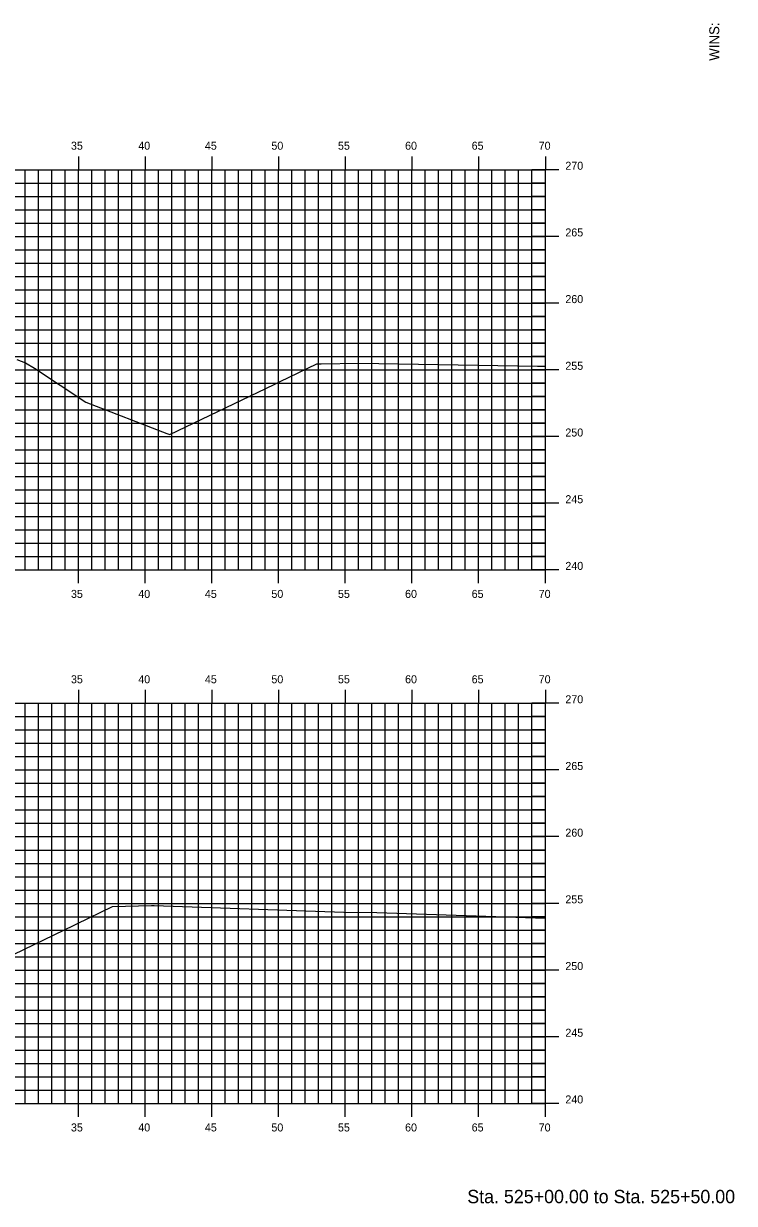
# Model space of a CAD drawing. Extents: x 1170543 to 1177585, y 609599 to 610623.
# Drawn here: x 1175757.8 to 1175811, y 610270.3 to 610358.8 of the extents above; entities that cross this region are included whole.
import ezdxf

# ---------------------------------------------------------------- set-up
doc = ezdxf.new("R2010")
doc.units = 0
for name, color, linetype in [('BORDER', 7, 'Continuous'), ('D_Roadway_Centerline', 7, 'Continuous'), ('H_V ANNOTATION', 7, 'Continuous'), ('MAJOR', 7, 'Continuous'), ('MINOR', 7, 'Continuous'), ('S_Roadway_Centerline', 7, 'Continuous')]:
    doc.layers.add(name, color=color, linetype=linetype)

msp = doc.modelspace()

# ---------------------------------------------------------------- linework, layer by layer
at = {"layer": 'MAJOR'}
for p, q in [((1175761.872, 610348.803), (1175761.872, 610347.801)), ((1175766.872, 610348.803), (1175766.872, 610347.801)), ((1175771.872, 610348.803), (1175771.872, 610347.801)), ((1175776.872, 610348.803), (1175776.872, 610347.801)), ((1175781.872, 610348.803), (1175781.872, 610347.801)), ((1175786.872, 610348.803), (1175786.872, 610347.801)), ((1175791.872, 610348.803), (1175791.872, 610347.801)), ((1175796.872, 610348.803), (1175796.872, 610347.801)), ((1175656.872, 610347.801), (1175796.872, 610347.801)), ((1175656.872, 610347.801), (1175796.872, 610347.801)), ((1175761.872, 610317.801), (1175761.872, 610347.801)), ((1175766.872, 610317.801), (1175766.872, 610347.801)), ((1175771.872, 610317.801), (1175771.872, 610347.801)), ((1175776.872, 610317.801), (1175776.872, 610347.801)), ((1175781.872, 610317.801), (1175781.872, 610347.801)), ((1175786.872, 610317.801), (1175786.872, 610347.801)), ((1175791.872, 610317.801), (1175791.872, 610347.801)), ((1175797.874, 610347.801), (1175795.87, 610347.801)), ((1175796.872, 610317.801), (1175796.872, 610347.801)), ((1175796.872, 610317.801), (1175796.872, 610347.801)), ((1175656.872, 610342.801), (1175796.872, 610342.801)), ((1175797.874, 610342.801), (1175795.87, 610342.801)), ((1175656.872, 610337.801), (1175796.872, 610337.801)), ((1175797.874, 610337.801), (1175795.87, 610337.801)), ((1175656.872, 610332.801), (1175796.872, 610332.801)), ((1175797.874, 610332.801), (1175795.87, 610332.801)), ((1175656.872, 610327.801), (1175796.872, 610327.801)), ((1175797.874, 610327.801), (1175795.87, 610327.801)), ((1175656.872, 610322.801), (1175796.872, 610322.801)), ((1175797.874, 610322.801), (1175795.87, 610322.801)), ((1175656.872, 610317.801), (1175796.872, 610317.801)), ((1175656.872, 610317.801), (1175796.872, 610317.801)), ((1175761.872, 610316.799), (1175761.872, 610317.801)), ((1175766.872, 610316.799), (1175766.872, 610317.801)), ((1175771.872, 610316.799), (1175771.872, 610317.801)), ((1175776.872, 610316.799), (1175776.872, 610317.801)), ((1175781.872, 610316.799), (1175781.872, 610317.801)), ((1175786.872, 610316.799), (1175786.872, 610317.801)), ((1175791.872, 610316.799), (1175791.872, 610317.801)), ((1175797.874, 610317.801), (1175795.87, 610317.801)), ((1175796.872, 610316.799), (1175796.872, 610317.801)), ((1175761.872, 610308.803), (1175761.872, 610307.801)), ((1175766.872, 610308.803), (1175766.872, 610307.801)), ((1175771.872, 610308.803), (1175771.872, 610307.801)), ((1175776.872, 610308.803), (1175776.872, 610307.801)), ((1175781.872, 610308.803), (1175781.872, 610307.801)), ((1175786.872, 610308.803), (1175786.872, 610307.801)), ((1175791.872, 610308.803), (1175791.872, 610307.801)), ((1175796.872, 610308.803), (1175796.872, 610307.801)), ((1175656.872, 610307.801), (1175796.872, 610307.801)), ((1175656.872, 610307.801), (1175796.872, 610307.801)), ((1175761.872, 610277.801), (1175761.872, 610307.801)), ((1175766.872, 610277.801), (1175766.872, 610307.801)), ((1175771.872, 610277.801), (1175771.872, 610307.801)), ((1175776.872, 610277.801), (1175776.872, 610307.801)), ((1175781.872, 610277.801), (1175781.872, 610307.801)), ((1175786.872, 610277.801), (1175786.872, 610307.801)), ((1175791.872, 610277.801), (1175791.872, 610307.801)), ((1175797.874, 610307.801), (1175795.87, 610307.801)), ((1175796.872, 610277.801), (1175796.872, 610307.801)), ((1175796.872, 610277.801), (1175796.872, 610307.801)), ((1175656.872, 610302.801), (1175796.872, 610302.801)), ((1175797.874, 610302.801), (1175795.87, 610302.801)), ((1175656.872, 610297.801), (1175796.872, 610297.801)), ((1175797.874, 610297.801), (1175795.87, 610297.801)), ((1175656.872, 610292.801), (1175796.872, 610292.801)), ((1175797.874, 610292.801), (1175795.87, 610292.801)), ((1175656.872, 610287.801), (1175796.872, 610287.801)), ((1175797.874, 610287.801), (1175795.87, 610287.801)), ((1175656.872, 610282.801), (1175796.872, 610282.801)), ((1175797.874, 610282.801), (1175795.87, 610282.801)), ((1175656.872, 610277.801), (1175796.872, 610277.801)), ((1175656.872, 610277.801), (1175796.872, 610277.801)), ((1175761.872, 610276.799), (1175761.872, 610277.801)), ((1175766.872, 610276.799), (1175766.872, 610277.801)), ((1175771.872, 610276.799), (1175771.872, 610277.801)), ((1175776.872, 610276.799), (1175776.872, 610277.801)), ((1175781.872, 610276.799), (1175781.872, 610277.801)), ((1175786.872, 610276.799), (1175786.872, 610277.801)), ((1175791.872, 610276.799), (1175791.872, 610277.801)), ((1175797.874, 610277.801), (1175795.87, 610277.801)), ((1175796.872, 610276.799), (1175796.872, 610277.801))]:
    msp.add_line(p, q, dxfattribs=at)
at = {"layer": 'MINOR'}
for p, q in [((1175757.872, 610317.801), (1175757.872, 610347.801)), ((1175758.872, 610317.801), (1175758.872, 610347.801)), ((1175759.872, 610317.801), (1175759.872, 610347.801)), ((1175760.872, 610317.801), (1175760.872, 610347.801)), ((1175762.872, 610317.801), (1175762.872, 610347.801)), ((1175763.872, 610317.801), (1175763.872, 610347.801)), ((1175764.872, 610317.801), (1175764.872, 610347.801)), ((1175765.872, 610317.801), (1175765.872, 610347.801)), ((1175767.872, 610317.801), (1175767.872, 610347.801)), ((1175768.872, 610317.801), (1175768.872, 610347.801)), ((1175769.872, 610317.801), (1175769.872, 610347.801)), ((1175770.872, 610317.801), (1175770.872, 610347.801)), ((1175772.872, 610317.801), (1175772.872, 610347.801)), ((1175773.872, 610317.801), (1175773.872, 610347.801)), ((1175774.872, 610317.801), (1175774.872, 610347.801)), ((1175775.872, 610317.801), (1175775.872, 610347.801)), ((1175777.872, 610317.801), (1175777.872, 610347.801)), ((1175778.872, 610317.801), (1175778.872, 610347.801)), ((1175779.872, 610317.801), (1175779.872, 610347.801)), ((1175780.872, 610317.801), (1175780.872, 610347.801)), ((1175782.872, 610317.801), (1175782.872, 610347.801)), ((1175783.872, 610317.801), (1175783.872, 610347.801)), ((1175784.872, 610317.801), (1175784.872, 610347.801)), ((1175785.872, 610317.801), (1175785.872, 610347.801)), ((1175787.872, 610317.801), (1175787.872, 610347.801)), ((1175788.872, 610317.801), (1175788.872, 610347.801)), ((1175789.872, 610317.801), (1175789.872, 610347.801)), ((1175790.872, 610317.801), (1175790.872, 610347.801)), ((1175792.872, 610317.801), (1175792.872, 610347.801)), ((1175793.872, 610317.801), (1175793.872, 610347.801)), ((1175794.872, 610317.801), (1175794.872, 610347.801)), ((1175795.872, 610317.801), (1175795.872, 610347.801)), ((1175656.872, 610346.801), (1175796.872, 610346.801)), ((1175796.872, 610346.801), (1175795.87, 610346.801)), ((1175656.872, 610345.801), (1175796.872, 610345.801)), ((1175796.872, 610345.801), (1175795.87, 610345.801)), ((1175656.872, 610344.801), (1175796.872, 610344.801)), ((1175796.872, 610344.801), (1175795.87, 610344.801)), ((1175656.872, 610343.801), (1175796.872, 610343.801)), ((1175796.872, 610343.801), (1175795.87, 610343.801)), ((1175656.872, 610341.801), (1175796.872, 610341.801)), ((1175796.872, 610341.801), (1175795.87, 610341.801)), ((1175656.872, 610340.801), (1175796.872, 610340.801)), ((1175796.872, 610340.801), (1175795.87, 610340.801)), ((1175656.872, 610339.801), (1175796.872, 610339.801)), ((1175796.872, 610339.801), (1175795.87, 610339.801)), ((1175656.872, 610338.801), (1175796.872, 610338.801)), ((1175796.872, 610338.801), (1175795.87, 610338.801)), ((1175656.872, 610336.801), (1175796.872, 610336.801)), ((1175796.872, 610336.801), (1175795.87, 610336.801)), ((1175656.872, 610335.801), (1175796.872, 610335.801)), ((1175796.872, 610335.801), (1175795.87, 610335.801)), ((1175656.872, 610334.801), (1175796.872, 610334.801)), ((1175796.872, 610334.801), (1175795.87, 610334.801)), ((1175656.872, 610333.801), (1175796.872, 610333.801)), ((1175796.872, 610333.801), (1175795.87, 610333.801)), ((1175656.872, 610331.801), (1175796.872, 610331.801)), ((1175796.872, 610331.801), (1175795.87, 610331.801)), ((1175656.872, 610330.801), (1175796.872, 610330.801)), ((1175796.872, 610330.801), (1175795.87, 610330.801)), ((1175656.872, 610329.801), (1175796.872, 610329.801)), ((1175796.872, 610329.801), (1175795.87, 610329.801)), ((1175656.872, 610328.801), (1175796.872, 610328.801)), ((1175796.872, 610328.801), (1175795.87, 610328.801)), ((1175656.872, 610326.801), (1175796.872, 610326.801)), ((1175796.872, 610326.801), (1175795.87, 610326.801)), ((1175656.872, 610325.801), (1175796.872, 610325.801)), ((1175796.872, 610325.801), (1175795.87, 610325.801)), ((1175656.872, 610324.801), (1175796.872, 610324.801)), ((1175796.872, 610324.801), (1175795.87, 610324.801)), ((1175656.872, 610323.801), (1175796.872, 610323.801)), ((1175796.872, 610323.801), (1175795.87, 610323.801)), ((1175656.872, 610321.801), (1175796.872, 610321.801)), ((1175796.872, 610321.801), (1175795.87, 610321.801)), ((1175656.872, 610320.801), (1175796.872, 610320.801)), ((1175796.872, 610320.801), (1175795.87, 610320.801)), ((1175656.872, 610319.801), (1175796.872, 610319.801)), ((1175796.872, 610319.801), (1175795.87, 610319.801)), ((1175656.872, 610318.801), (1175796.872, 610318.801)), ((1175796.872, 610318.801), (1175795.87, 610318.801)), ((1175757.872, 610277.801), (1175757.872, 610307.801)), ((1175758.872, 610277.801), (1175758.872, 610307.801)), ((1175759.872, 610277.801), (1175759.872, 610307.801)), ((1175760.872, 610277.801), (1175760.872, 610307.801)), ((1175762.872, 610277.801), (1175762.872, 610307.801)), ((1175763.872, 610277.801), (1175763.872, 610307.801)), ((1175764.872, 610277.801), (1175764.872, 610307.801)), ((1175765.872, 610277.801), (1175765.872, 610307.801)), ((1175767.872, 610277.801), (1175767.872, 610307.801)), ((1175768.872, 610277.801), (1175768.872, 610307.801)), ((1175769.872, 610277.801), (1175769.872, 610307.801)), ((1175770.872, 610277.801), (1175770.872, 610307.801)), ((1175772.872, 610277.801), (1175772.872, 610307.801)), ((1175773.872, 610277.801), (1175773.872, 610307.801)), ((1175774.872, 610277.801), (1175774.872, 610307.801)), ((1175775.872, 610277.801), (1175775.872, 610307.801)), ((1175777.872, 610277.801), (1175777.872, 610307.801)), ((1175778.872, 610277.801), (1175778.872, 610307.801)), ((1175779.872, 610277.801), (1175779.872, 610307.801)), ((1175780.872, 610277.801), (1175780.872, 610307.801)), ((1175782.872, 610277.801), (1175782.872, 610307.801)), ((1175783.872, 610277.801), (1175783.872, 610307.801)), ((1175784.872, 610277.801), (1175784.872, 610307.801)), ((1175785.872, 610277.801), (1175785.872, 610307.801)), ((1175787.872, 610277.801), (1175787.872, 610307.801)), ((1175788.872, 610277.801), (1175788.872, 610307.801)), ((1175789.872, 610277.801), (1175789.872, 610307.801)), ((1175790.872, 610277.801), (1175790.872, 610307.801)), ((1175792.872, 610277.801), (1175792.872, 610307.801)), ((1175793.872, 610277.801), (1175793.872, 610307.801)), ((1175794.872, 610277.801), (1175794.872, 610307.801)), ((1175795.872, 610277.801), (1175795.872, 610307.801)), ((1175656.872, 610306.801), (1175796.872, 610306.801)), ((1175796.872, 610306.801), (1175795.87, 610306.801)), ((1175656.872, 610305.801), (1175796.872, 610305.801)), ((1175796.872, 610305.801), (1175795.87, 610305.801)), ((1175656.872, 610304.801), (1175796.872, 610304.801)), ((1175796.872, 610304.801), (1175795.87, 610304.801)), ((1175656.872, 610303.801), (1175796.872, 610303.801)), ((1175796.872, 610303.801), (1175795.87, 610303.801)), ((1175656.872, 610301.801), (1175796.872, 610301.801)), ((1175796.872, 610301.801), (1175795.87, 610301.801)), ((1175656.872, 610300.801), (1175796.872, 610300.801)), ((1175796.872, 610300.801), (1175795.87, 610300.801)), ((1175656.872, 610299.801), (1175796.872, 610299.801)), ((1175796.872, 610299.801), (1175795.87, 610299.801)), ((1175656.872, 610298.801), (1175796.872, 610298.801)), ((1175796.872, 610298.801), (1175795.87, 610298.801)), ((1175656.872, 610296.801), (1175796.872, 610296.801)), ((1175796.872, 610296.801), (1175795.87, 610296.801)), ((1175656.872, 610295.801), (1175796.872, 610295.801)), ((1175796.872, 610295.801), (1175795.87, 610295.801)), ((1175656.872, 610294.801), (1175796.872, 610294.801)), ((1175796.872, 610294.801), (1175795.87, 610294.801)), ((1175656.872, 610293.801), (1175796.872, 610293.801)), ((1175796.872, 610293.801), (1175795.87, 610293.801)), ((1175656.872, 610291.801), (1175796.872, 610291.801)), ((1175796.872, 610291.801), (1175795.87, 610291.801)), ((1175656.872, 610290.801), (1175796.872, 610290.801)), ((1175796.872, 610290.801), (1175795.87, 610290.801)), ((1175656.872, 610289.801), (1175796.872, 610289.801)), ((1175796.872, 610289.801), (1175795.87, 610289.801)), ((1175656.872, 610288.801), (1175796.872, 610288.801)), ((1175796.872, 610288.801), (1175795.87, 610288.801)), ((1175656.872, 610286.801), (1175796.872, 610286.801)), ((1175796.872, 610286.801), (1175795.87, 610286.801)), ((1175656.872, 610285.801), (1175796.872, 610285.801)), ((1175796.872, 610285.801), (1175795.87, 610285.801)), ((1175656.872, 610284.801), (1175796.872, 610284.801)), ((1175796.872, 610284.801), (1175795.87, 610284.801)), ((1175656.872, 610283.801), (1175796.872, 610283.801)), ((1175796.872, 610283.801), (1175795.87, 610283.801)), ((1175656.872, 610281.801), (1175796.872, 610281.801)), ((1175796.872, 610281.801), (1175795.87, 610281.801)), ((1175656.872, 610280.801), (1175796.872, 610280.801)), ((1175796.872, 610280.801), (1175795.87, 610280.801)), ((1175656.872, 610279.801), (1175796.872, 610279.801)), ((1175796.872, 610279.801), (1175795.87, 610279.801)), ((1175656.872, 610278.801), (1175796.872, 610278.801)), ((1175796.872, 610278.801), (1175795.87, 610278.801))]:
    msp.add_line(p, q, dxfattribs=at)
at = {"layer": 'S_Roadway_Centerline'}
for points in [[(1175757.266, 610333.586), (1175757.913, 610333.313), (1175758.59, 610332.918), (1175762.42, 610330.387), (1175768.511, 610328.03), (1175768.715, 610327.94), (1175776.537, 610331.697), (1175776.991, 610331.916), (1175779.744, 610333.238), (1175780.071, 610333.245), (1175782.884, 610333.306), (1175796.283, 610333.065), (1175796.872, 610333.067)], [(1175756.283, 610288.628), (1175761.554, 610291.175), (1175761.743, 610291.266), (1175764.429, 610292.564), (1175767.344, 610292.63), (1175767.558, 610292.635), (1175781.767, 610292.143), (1175784.246, 610292.105), (1175796.872, 610291.688)]]:
    msp.add_lwpolyline(points, dxfattribs=at)

# ---------------------------------------------------------------- texts
at = {"layer": 'BORDER'}
msp.add_text('WINS:', height=0.7453, rotation=90, dxfattribs=at).set_placement((1175809.907, 610355.969))
at = {"layer": 'D_Roadway_Centerline'}
for s, p in [('C', (1175762.415, 610330.387)), ('L', (1175762.42, 610330.38))]:
    msp.add_text(s, height=0.0146, dxfattribs=at).set_placement(p)
at = {"layer": 'H_V ANNOTATION'}
for s, height, p in [('35', 0.6, (1175761.312, 610349.301)), ('40', 0.6, (1175766.358, 610349.301)), ('45', 0.6, (1175771.35, 610349.301)), ('50', 0.6, (1175776.336, 610349.301)), ('55', 0.6, (1175781.328, 610349.301)), ('60', 0.6, (1175786.358, 610349.301)), ('65', 0.6, (1175791.35, 610349.301)), ('70', 0.6, (1175796.374, 610349.301)), ('270', 0.6, (1175798.372, 610347.801)), ('265', 0.6, (1175798.372, 610342.801)), ('260', 0.6, (1175798.372, 610337.801)), ('255', 0.6, (1175798.372, 610332.801)), ('250', 0.6, (1175798.372, 610327.801)), ('245', 0.6, (1175798.372, 610322.801)), ('240', 0.6, (1175798.372, 610317.801)), ('35', 0.6, (1175761.312, 610315.701)), ('40', 0.6, (1175766.358, 610315.701)), ('45', 0.6, (1175771.35, 610315.701)), ('50', 0.6, (1175776.336, 610315.701)), ('55', 0.6, (1175781.328, 610315.701)), ('60', 0.6, (1175786.358, 610315.701)), ('65', 0.6, (1175791.35, 610315.701)), ('70', 0.6, (1175796.374, 610315.701)), ('35', 0.6, (1175761.312, 610309.301)), ('40', 0.6, (1175766.358, 610309.301)), ('45', 0.6, (1175771.35, 610309.301)), ('50', 0.6, (1175776.336, 610309.301)), ('55', 0.6, (1175781.328, 610309.301)), ('60', 0.6, (1175786.358, 610309.301)), ('65', 0.6, (1175791.35, 610309.301)), ('70', 0.6, (1175796.374, 610309.301)), ('270', 0.6, (1175798.372, 610307.801)), ('265', 0.6, (1175798.372, 610302.801)), ('260', 0.6, (1175798.372, 610297.801)), ('255', 0.6, (1175798.372, 610292.801)), ('250', 0.6, (1175798.372, 610287.801)), ('245', 0.6, (1175798.372, 610282.801)), ('240', 0.6, (1175798.372, 610277.801)), ('35', 0.6, (1175761.312, 610275.701)), ('40', 0.6, (1175766.358, 610275.701)), ('45', 0.6, (1175771.35, 610275.701)), ('50', 0.6, (1175776.336, 610275.701)), ('55', 0.6, (1175781.328, 610275.701)), ('60', 0.6, (1175786.358, 610275.701)), ('65', 0.6, (1175791.35, 610275.701)), ('70', 0.6, (1175796.374, 610275.701)), ('Sta. 525+00.00 to Sta. 525+50.00', 1.0002, (1175791.018, 610270.321))]:
    msp.add_text(s, height=height, dxfattribs=at).set_placement(p)

doc.saveas('drawing.dxf')
